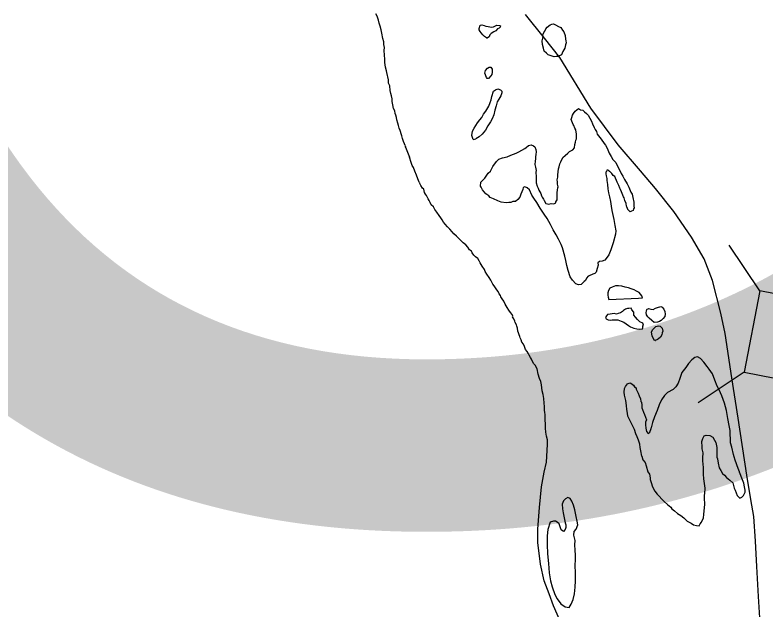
# Model space of a CAD drawing. Extents: x 31699 to 244310, y -8841 to 11474.
# Drawn here: x 103265.1 to 103504.7, y -378.6 to -188.8 of the extents above; entities that cross this region are included whole.
import ezdxf

# ---------------------------------------------------------------- set-up
doc = ezdxf.new("R2010")
doc.units = 0
for name, color, linetype in [('R_Border', 7, 'Continuous'), ('R_Draft', 7, 'Continuous'), ('R_Logo', 7, 'Continuous'), ('R_XS_EARTHWORK_STAGE1', 7, 'Continuous')]:
    doc.layers.add(name, color=color, linetype=linetype)

msp = doc.modelspace()

# ---------------------------------------------------------------- linework, layer by layer
at = {"layer": 'R_Draft'}
for points in [[(103389.53, -230.41), (103389.3, -229.88), (103389.02, -229.15), (103388.73, -228.16), (103388.52, -227.36), (103388.3, -226.7), (103388.09, -225.97), (103387.95, -225.63), (103387.66, -224.84), (103387.45, -223.97), (103387.17, -223.25), (103386.94, -222.18), (103386.8, -221.45), (103386.58, -220.72), (103386.37, -220.19), (103386.22, -219.32), (103385.87, -218.6), (103385.64, -217.4), (103385.42, -216.4), (103385.41, -215.53), (103385.19, -214.6), (103384.97, -213.8), (103384.82, -212.87), (103384.65, -211.4), (103384.24, -210.55), (103384.21, -209.48), (103383.7, -207.15), (103383.62, -206.62), (103383.33, -205.42), (103383.03, -203.96), (103383.08, -202.89), (103382.92, -201.62), (103382.89, -200.08), (103383, -199.14), (103382.78, -198.21), (103382.7, -197.28), (103382.47, -196.22), (103382.11, -194.55), (103381.95, -193.49), (103381.59, -192.29), (103381.24, -191.36), (103381.02, -190.43), (103380.59, -189.17), (103380.24, -188.38)], [(103433.49, -195.06), (103433.74, -194.38), (103434.07, -193.91), (103434.45, -193.23), (103434.84, -192.62), (103435.76, -191.93), (103436.29, -191.65), (103436.82, -191.58), (103437.56, -191.89), (103438.43, -192.41), (103439.17, -192.73), (103439.72, -193.59), (103440.2, -194.18), (103440.63, -195.3), (103440.65, -196.44), (103440.79, -197.04), (103440.88, -197.7), (103440.75, -198.24), (103440.44, -199.38), (103439.8, -200.4), (103439.42, -201.48), (103438.83, -201.76), (103438.5, -202.03), (103437.77, -202.05), (103437.1, -202.13), (103436.1, -201.82), (103435.22, -201.5), (103434.68, -200.98), (103433.93, -200.26), (103433.71, -199.39), (103433.36, -198.2), (103433.27, -197.06), (103433.45, -196.13), (103433.57, -195.65)], [(103415.45, -196.04), (103414.91, -195.65), (103414.37, -195.06), (103413.82, -194.47), (103413.48, -194.08), (103413.13, -193.49), (103413.19, -193.08), (103413.5, -192.01), (103413.97, -191.93), (103414.71, -192.12), (103415.24, -192.31), (103416.04, -192.42), (103417.11, -192.6), (103417.71, -192.52), (103418.77, -192.03), (103419.64, -192.08), (103419.97, -192.27), (103419.85, -192.67), (103419.52, -192.95), (103419.06, -193.23), (103418.47, -193.77), (103417.81, -194.19), (103417.02, -194.67), (103416.57, -195.08), (103416.31, -195.76), (103415.85, -196.03)], [(103415.45, -196.04), (103415.85, -196.03)], [(103433.57, -195.65), (103433.49, -195.06)], [(103415.45, -208.67), (103414.95, -207.28), (103415.2, -206.47), (103415.79, -205.73), (103416.31, -205.38), (103416.91, -205.37), (103417.33, -206.03), (103417.28, -206.96), (103417.23, -207.77), (103416.9, -208.17), (103416.19, -208.99), (103415.72, -209.07)], [(103415.73, -209.07), (103415.45, -208.67)], [(103411.26, -228.48), (103410.77, -227.22), (103411.07, -225.87), (103411.59, -224.86), (103412.1, -224.05), (103412.62, -223.17), (103413.4, -222.22), (103414.05, -221.47), (103414.56, -220.45), (103415.34, -219.43), (103416.24, -217.81), (103416.68, -216.67), (103417, -215.86), (103417.24, -214.72), (103417.74, -213.1), (103418.4, -212.62), (103419.12, -212.34), (103419.93, -212.59), (103420.34, -213.11), (103420.35, -213.58), (103420.1, -214.59), (103419.39, -215.6), (103418.87, -216.42), (103418.57, -217.76), (103418.2, -219.17), (103417.83, -220.65), (103417.26, -221.87), (103416.74, -222.88), (103415.9, -224.1), (103415.2, -225.52), (103414.16, -226.81), (103413.18, -227.63), (103412.06, -228.32)], [(103418.67, -235.47), (103419.45, -234.71), (103420.65, -234.29), (103422.04, -233.99), (103423.29, -233.5), (103424.15, -233.21), (103425.01, -232.86), (103425.8, -232.37), (103426.73, -231.89), (103427.71, -231.4), (103428.17, -231.05), (103428.89, -230.44), (103429.75, -230.15), (103430.5, -230.54), (103430.97, -230.79), (103431.25, -231.72), (103431.33, -232.39), (103431.29, -233.26), (103431.17, -234), (103431.11, -234.6), (103431.06, -235.4), (103430.95, -236.41), (103431.17, -237.34), (103431.32, -238.34), (103431.27, -238.94), (103431.37, -240.34), (103431.31, -241.01), (103431.34, -242.34), (103431.7, -243.41), (103431.97, -244), (103432.19, -244.67), (103432.88, -245.72), (103433.09, -246.45), (103433.3, -246.85), (103433.65, -247.57), (103433.86, -247.97), (103434.47, -248.89), (103435.01, -249.02), (103435.41, -249.14), (103436.14, -248.92), (103436.94, -248.97), (103437.6, -248.69), (103437.66, -248.36), (103438.05, -247.68), (103438.09, -246.61), (103438.02, -246.14), (103438.07, -245.68), (103438.07, -245.54), (103438.12, -244.54), (103438.3, -243.87), (103438.36, -243.53), (103438.15, -242.73), (103438.13, -242), (103438.05, -241.33), (103438.23, -240.46), (103438.29, -239.86), (103438.28, -239.79), (103438.33, -238.85), (103438.51, -237.85), (103438.63, -237.18), (103438.94, -236.23), (103439.26, -235.56), (103439.9, -234.21), (103440.55, -233.59), (103441.47, -232.84), (103441.99, -232.36), (103443.05, -231.8), (103443.57, -231.12), (103443.68, -230.05), (103443.93, -229.38), (103444.05, -228.71), (103444.17, -228.24), (103444.16, -227.57), (103444.21, -226.83), (103444.05, -225.43), (103443.7, -224.84), (103443.35, -224.05), (103443.15, -223.65), (103442.51, -222.06), (103442.7, -221.45), (103442.95, -220.71), (103443.21, -220.17), (103443.79, -219.49), (103444.84, -218.6), (103445.45, -218.99), (103446.19, -219.17), (103446.8, -219.69), (103447.41, -220.22), (103447.88, -220.67), (103448.44, -221.66), (103448.99, -222.65), (103449.34, -223.52), (103449.83, -224.64), (103450.18, -225.3), (103450.59, -225.89), (103450.81, -226.76), (103452.11, -228.33), (103453, -229.72), (103453.41, -230.31), (103454.03, -231.3), (103454.67, -232.89)], [(103411.26, -228.48), (103412.06, -228.32)], [(103389.53, -230.41), (103389.64, -230.76)], [(103389.69, -230.93), (103389.64, -230.76)], [(103389.69, -230.93), (103389.7, -230.94), (103390.99, -234.12)], [(103393.97, -242.06), (103393.6, -241.02), (103393.17, -239.82), (103392.62, -238.63), (103392.19, -237.44), (103391.84, -236.78), (103391.43, -235.85), (103390.99, -234.12)], [(103454.67, -232.89), (103455.22, -233.88), (103455.77, -234.87), (103456.73, -235.85), (103457.21, -236.78), (103457.77, -237.9), (103458.46, -239.29), (103458.95, -240.15), (103459.57, -241.27), (103460.33, -242.59), (103460.95, -243.71), (103461.52, -245.24), (103461.93, -245.9), (103462.22, -247.03), (103462.52, -248.49), (103462.53, -249.09), (103462.55, -249.76), (103462.56, -250.23), (103462.43, -250.57), (103462.31, -251.1), (103461.78, -251.38), (103461.32, -251.59), (103460.84, -251.07), (103460.71, -251.07), (103460.49, -250.47), (103460.28, -249.94), (103460.21, -249.74), (103460.06, -248.95), (103459.58, -247.95), (103459.43, -247.09), (103459.22, -246.76), (103458.73, -245.7), (103458.52, -245.17), (103458.24, -244.44), (103458.03, -244.04), (103457.68, -243.18), (103457.19, -242.06), (103456.42, -240.27), (103455.95, -239.95), (103455.53, -239.35), (103454.85, -238.7), (103454.72, -238.64), (103454.51, -238.44), (103454.24, -238.25), (103454.11, -238.25), (103453.91, -238.25), (103453.79, -238.66), (103453.59, -238.93), (103453.54, -239.46), (103453.68, -240.06), (103453.9, -240.93), (103453.91, -241.59), (103454.07, -242.86), (103454.23, -244.19), (103454.39, -245.46), (103454.75, -246.72), (103455.05, -248.25), (103455.28, -249.72), (103455.51, -251.18), (103455.73, -252.11), (103456.1, -253.98), (103456.41, -255.97), (103456.71, -257.64), (103456.67, -258.64), (103455.92, -261.4), (103455.36, -263.08), (103455.11, -263.69), (103454.54, -265.3), (103454.02, -265.98), (103453.24, -267), (103452.45, -267.28), (103451.52, -267.37), (103451.06, -267.78), (103451.14, -268.58), (103450.83, -269.59), (103450.46, -270.8), (103450.06, -271.21), (103449.4, -271.49), (103448.28, -271.92), (103447.95, -272.06), (103447.43, -272.67), (103447.11, -273.48), (103446.65, -273.82), (103445.74, -274.71), (103444.81, -274.8), (103444, -274.55), (103442.91, -273.37), (103442.22, -272.25), (103441.58, -270.32), (103441.08, -268.66), (103440.85, -267.07), (103440.49, -265.67), (103439.7, -263.08), (103439.28, -262.02), (103438.51, -260.23), (103437.75, -258.91), (103436.78, -257.26), (103435.88, -255.61), (103434.84, -253.7), (103433.88, -252.31), (103432.57, -250.4)], [(103432.57, -250.4), (103431.54, -248.62), (103430.64, -247.24), (103429.96, -246.25), (103429.19, -244.53), (103428.44, -243.88), (103427.7, -243.56), (103427.24, -243.77), (103427.05, -244.44), (103426.42, -245.93), (103426.17, -246.93), (103425.45, -247.62), (103424.8, -248.23), (103423.93, -248.25), (103423.21, -248.53), (103422.67, -248.61), (103421.81, -248.7), (103420.14, -248.47), (103419.07, -248.09), (103417.72, -247.45), (103416.71, -246.94), (103416.23, -246.41), (103415.29, -245.83), (103414.19, -244.52), (103413.84, -243.72), (103413.57, -243.33), (103413.68, -242.06), (103414.39, -241.31), (103414.98, -240.82), (103416.02, -239.27), (103416.74, -238.58), (103417.12, -237.97), (103417.57, -237.09), (103418.67, -235.47)], [(103393.97, -242.06), (103394.14, -242.32)], [(103395.47, -244.38), (103395.06, -244.06), (103394.58, -243.2), (103394.14, -242.32)], [(103435, -325.59), (103434.97, -324.33), (103434.62, -323.13), (103434.39, -321.8), (103434.36, -320.53), (103434.33, -319.13), (103434.18, -317.99), (103434.22, -316.99), (103434.21, -316.19), (103434.13, -315.52), (103434.05, -314.86), (103434.02, -313.65), (103433.86, -312.59), (103433.83, -311.05), (103433.61, -309.79), (103433.25, -308.66), (103433.08, -306.79), (103432.79, -305.66), (103432.37, -304.67), (103431.94, -303.34), (103431.64, -301.61), (103431.01, -300.49), (103430.54, -299.96), (103429.84, -298.57), (103429.56, -298.05), (103429.15, -297.25), (103428.8, -296.66), (103428.52, -296.06), (103427.98, -295.47), (103427.63, -294.55), (103427.28, -293.75), (103426.8, -293.09), (103426.52, -292.43), (103426.24, -291.77), (103426.09, -291.3), (103425.88, -290.77), (103425.67, -290.18), (103425.46, -289.58), (103425.37, -288.65), (103425.16, -287.98), (103425.02, -287.65), (103424.67, -286.86), (103424.53, -286.39), (103424.18, -285.67), (103423.83, -285.01), (103423.89, -284.87), (103423.68, -284.27), (103423.2, -283.68), (103422.65, -282.96), (103422.04, -282.04), (103421.48, -281.05), (103421, -280.05), (103420.51, -279.26), (103420.1, -278.67), (103419.96, -278.21), (103419.55, -277.68), (103419.27, -277.02), (103418.79, -276.49), (103418.17, -275.5), (103417.9, -275.18), (103417.55, -274.58), (103416.86, -273.39), (103416.37, -272.54), (103415.62, -271.48), (103415.07, -270.56), (103414.85, -269.9), (103414.17, -268.91), (103413.48, -267.79), (103413.13, -267.19), (103412.78, -266.46), (103412.04, -265.88), (103411.49, -265.36), (103410.95, -264.63), (103410.74, -264.1), (103410.13, -263.72), (103409.58, -262.86), (103408.89, -262.07), (103408.08, -261.49), (103407.54, -260.9), (103406.79, -260.18), (103405.91, -259.33), (103405.09, -258.61), (103404.54, -257.95), (103403.79, -257.04), (103403.11, -256.38), (103402.29, -255.46), (103401.82, -254.87), (103401.33, -254.08), (103400.92, -253.42), (103400.44, -252.7), (103399.68, -251.64), (103399, -250.86), (103398.58, -250), (103397.9, -249.34), (103397.55, -248.62), (103397.21, -247.95), (103396.86, -247.36), (103396.31, -246.37), (103396.03, -245.91), (103395.69, -245.38), (103395.47, -244.38)], [(103465.26, -278.96), (103465.07, -278.31), (103464.18, -277.32), (103463.38, -276.87), (103462.57, -276.49), (103461.63, -276.11), (103460.82, -275.79), (103459.75, -275.55), (103458.68, -275.3), (103457.61, -275.13), (103456.61, -275.21), (103455.62, -275.57), (103454.89, -275.92), (103454.44, -276.66), (103454.19, -277.4), (103454.21, -278.14), (103454.29, -278.81), (103454.57, -279.53), (103463.96, -279.13)], [(103463.96, -279.13), (103465.24, -278.96)], [(103465.6, -287.72), (103465.39, -287.12), (103464.44, -286.61), (103463.63, -285.89), (103463.01, -285.17), (103462.53, -284.51), (103462.45, -283.58), (103461.83, -282.85), (103461.62, -282.32), (103460.89, -282.34), (103460.43, -282.42), (103459.83, -282.56), (103459.24, -282.98), (103458.91, -283.32), (103458.25, -283.73), (103457.46, -283.95), (103457, -284.16), (103456.26, -284.04), (103455.59, -284.06), (103455, -284.2), (103454.07, -284.36), (103453.74, -284.76), (103453.49, -285.3), (103453.7, -285.7), (103454.3, -285.96), (103454.97, -286.07), (103455.64, -286.06), (103456.64, -286.04), (103457.37, -286.02), (103458.51, -286.4), (103459.32, -286.78), (103460.06, -287.3), (103460.8, -287.82), (103461.48, -288.27), (103462.49, -288.65), (103463.49, -288.83), (103464.43, -289.01), (103465.22, -288.86), (103465.35, -288.53), (103465.4, -287.99)], [(103467.03, -282.47), (103467.22, -282.34), (103467.89, -282.59), (103468.63, -282.71), (103469.42, -282.29), (103470.01, -282.08), (103471.14, -281.79), (103471.54, -281.98), (103472.09, -282.63), (103472.37, -283.36), (103472.52, -284.23), (103472.34, -284.9), (103471.89, -285.58), (103471.23, -286.26), (103470.64, -286.54), (103470.04, -286.75), (103468.98, -286.84), (103468.23, -286.26), (103467.35, -285.48), (103466.94, -285.08), (103466.53, -284.42), (103466.45, -283.69), (103466.51, -283.29), (103466.69, -282.68), (103466.75, -282.65)], [(103466.75, -282.65), (103467.03, -282.47)], [(103465.4, -287.99), (103465.6, -287.72)], [(103468.96, -292.46), (103468.4, -291.13), (103468.18, -289.93), (103468.5, -289.19), (103468.75, -288.85), (103469.47, -288.17), (103470.34, -287.95), (103470.87, -288.07), (103471.55, -288.66), (103471.7, -289.59), (103471.51, -290.13), (103471.39, -290.8), (103471.01, -291.54), (103470.42, -292.02), (103470.03, -292.3), (103469.3, -292.58), (103469.37, -292.65)], [(103469.3, -292.58), (103468.96, -292.46)], [(103496.23, -334.53), (103495.73, -333.45), (103494.81, -330.79), (103494.46, -329.67), (103494.31, -328.93), (103493.73, -326.61), (103493.37, -325.28), (103493.28, -321.34), (103492.92, -319.74), (103492.47, -317.48), (103492.02, -314.88), (103491.44, -312.56), (103490.52, -310.24), (103489.75, -308.32), (103489.13, -307.19), (103488.35, -305.27), (103487.58, -303.28), (103486.55, -301.7), (103485.93, -300.85), (103484.84, -299.53), (103483.74, -298.35), (103482.8, -297.77), (103481.94, -298.06), (103480.96, -298.82), (103479.98, -299.91), (103479.07, -301.19), (103477.84, -302.82), (103477.15, -304.71), (103476.65, -306.26), (103475.94, -307.34), (103475.2, -308.11)], [(103465.07, -329.49), (103464.76, -327.76), (103464.48, -326.7), (103464.39, -325.63), (103463.96, -324.44), (103463.61, -323.31), (103463.12, -322.32), (103462.76, -320.99), (103461.86, -319.34), (103461.44, -318.41), (103460.6, -316.76), (103460.45, -315.76), (103460.29, -314.56), (103460.13, -313.36), (103459.9, -311.76), (103459.53, -310.03), (103459.45, -309.1), (103459.49, -307.9), (103459.88, -307.29), (103460.46, -306.4), (103461.18, -306.06), (103461.59, -306.25), (103462.4, -306.9), (103462.74, -307.36), (103463.22, -307.75), (103463.29, -308.08), (103463.5, -308.54), (103463.85, -309.41), (103464.2, -310.2), (103464.62, -311.26), (103464.77, -312.06), (103464.91, -312.32), (103465, -313.19), (103465.01, -314.06), (103465.29, -314.59), (103465.58, -315.45), (103465.86, -316.25), (103466.56, -317.9), (103466.17, -318.64), (103466.19, -319.45), (103466.35, -320.58), (103466.5, -321.58), (103467.05, -322.23), (103467.57, -321.89), (103468.02, -320.68)], [(103473.37, -309.12), (103475.2, -308.11)], [(103473.37, -309.12), (103472.26, -310.16), (103471.36, -311.52), (103470.59, -313.14), (103469.89, -314.89), (103469.14, -316.91), (103468.44, -318.8), (103468.08, -320.47)], [(103468.02, -320.68), (103468.08, -320.47)], [(103475.43, -346.98), (103476.44, -347.83), (103477.46, -348.47), (103478.4, -349.12), (103479.56, -350.23), (103480.77, -350.87), (103481.58, -351.39), (103482.52, -351.64), (103483.32, -351.69), (103483.71, -351.08), (103484.1, -350.6), (103484.67, -349.19), (103484.84, -348.11), (103484.95, -346.91), (103485.18, -344.9), (103485.07, -342.76), (103485.05, -341.96), (103485.1, -341.36), (103485.27, -339.69), (103484.81, -336.69), (103484.71, -335.29), (103484.67, -333.08), (103484.56, -331.01), (103484.54, -330.01), (103484.57, -328.47), (103484.28, -327.21), (103484.26, -326.48), (103484.23, -324.81), (103484.47, -323.87), (103484.92, -323.05), (103485.59, -322.84), (103486.72, -322.88), (103487.73, -323.46), (103488.22, -324.39), (103488.63, -325.18), (103488.93, -326.71), (103488.97, -328.65), (103488.99, -329.78), (103489.21, -330.38), (103489.37, -331.71), (103489.73, -333.24), (103490.28, -334.1), (103490.77, -335.02), (103491.45, -335.54), (103492.06, -336.27), (103493.08, -337.11), (103494.1, -338.03), (103494.31, -338.82), (103494.53, -339.75), (103494.81, -340.35), (103495.1, -341.21), (103495.51, -342), (103496.33, -342.92), (103496.92, -342.58), (103497.51, -342.03), (103498.02, -341.02), (103498.01, -340.35), (103497.85, -339.28), (103497.63, -338.15), (103497.14, -337.02), (103496.25, -334.65)], [(103438.76, -381.58), (103436.87, -377.27), (103435.53, -373.43), (103433.91, -369.25), (103432.73, -364), (103431.92, -357.07), (103431.83, -352.79), (103432.36, -345.83), (103433.02, -339.27), (103433.92, -334.57), (103434.66, -331.42), (103434.99, -325.76)], [(103434.99, -325.76), (103435, -325.59)], [(103465.07, -329.49), (103465.42, -330.62), (103466.11, -331.54), (103466.46, -332.54), (103466.97, -334.46), (103467.45, -335.26), (103467.68, -336.45), (103467.75, -336.99), (103468.18, -338.25), (103468.4, -338.98), (103468.68, -339.71), (103469.16, -340.63), (103469.92, -341.62), (103470.53, -342.27), (103471.42, -343.19), (103472.3, -344.11), (103473.25, -344.95), (103474.27, -345.8), (103474.61, -346.26), (103475.43, -346.98)], [(103496.25, -334.65), (103496.23, -334.53)], [(103435.85, -350.57), (103435.04, -352.92), (103434.88, -354.87), (103434.87, -357.67), (103434.99, -360.61), (103435.26, -363.74), (103435.45, -366.68), (103435.91, -369.28), (103436.48, -371.14), (103437.26, -373.59), (103438.03, -374.98), (103439.26, -376.56), (103440.61, -377.53), (103441.88, -377.77), (103442.46, -376.75), (103443.16, -375.2), (103443.59, -373.39), (103443.81, -371.31), (103443.84, -369.31), (103443.85, -366.7), (103443.8, -364.36), (103443.9, -362.49), (103443.87, -361.09), (103443.77, -359.49), (103443.67, -357.82), (103443.77, -356.35), (103443.33, -354.68), (103443.44, -353.48), (103444.09, -352.8), (103444.6, -351.45), (103444.44, -350.25), (103444.14, -348.72), (103443.7, -346.66), (103443.27, -345.13), (103442.71, -343.81), (103442.23, -343.01), (103441.42, -342.7), (103440.7, -343.11), (103440.11, -343.79), (103439.66, -344.81), (103439.76, -346.27), (103439.99, -347.61), (103440.29, -349.14), (103440.59, -350.8), (103440.8, -351.4), (103440.82, -352.27), (103440.57, -352.94), (103440.04, -353.48), (103439.37, -352.96), (103439.01, -352.04), (103438.66, -351.11), (103438.05, -350.59), (103437.51, -350.26), (103436.91, -350.28), (103436.82, -350.29)], [(103436.91, -350.28), (103435.85, -350.57)]]:
    msp.add_lwpolyline(points, dxfattribs=at)
at = {"layer": 'R_Logo'}
msp.add_lwpolyline([(103502.65, -381.08), (103502.31, -374.27), (103501.78, -364.72), (103501.28, -356.65), (103500.78, -348.71), (103499.8, -343.32), (103498.51, -335.53), (103495.8, -317.41), (103493.8, -304.55), (103491.64, -290.37), (103490.24, -283.92), (103487.62, -273.41), (103484.95, -266.59), (103480.94, -259.59), (103475.24, -251.49), (103469.36, -244.07), (103464.64, -238.49), (103457.47, -230.16), (103453.09, -224.37), (103448.77, -218.52), (103438.91, -202.36), (103434.05, -196.18), (103427.89, -188.56)], dxfattribs=at)
at = {"layer": 'R_XS_EARTHWORK_STAGE1'}
for p, q in [((103502.72, -276.77), (103492.9, -262.16)), ((103497.65, -302.67), (103483.04, -312.49))]:
    msp.add_line(p, q, dxfattribs=at)
msp.add_lwpolyline([(103580.45, -291.99), (103502.72, -276.77), (103497.65, -302.67), (103575.37, -317.9)], close=True, dxfattribs=at)

# ---------------------------------------------------------------- texts
at = {"layer": 'R_Border'}
msp.add_text('WASHINGTON', height=500, dxfattribs=at).set_placement((100456.36, -346.53))

doc.saveas('drawing.dxf')
